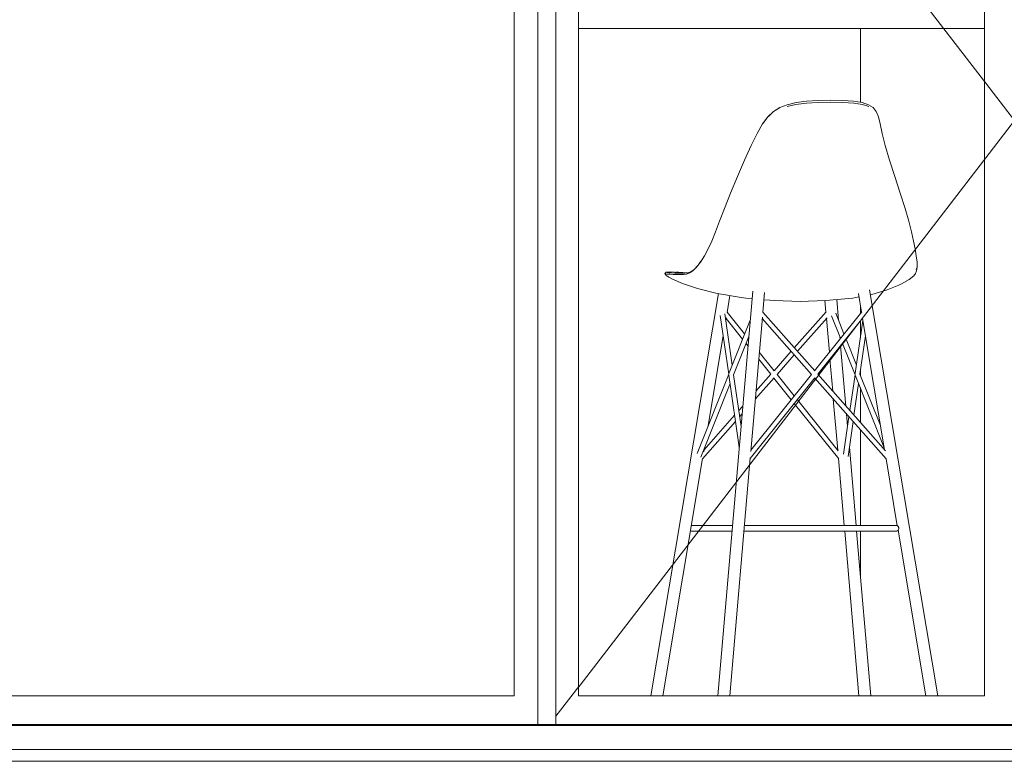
# Model space of a CAD drawing. Header units: millimetres. Extents: x -30280 to 309309, y -17460 to 4378.
# Tile 657 of 1056: x 197459 to 199112, y -9870 to -8625. Entities that reach past the tile are written whole.
import ezdxf

# ---------------------------------------------------------------- set-up
doc = ezdxf.new("R2010")
doc.units = ezdxf.units.MM
doc.header["$MEASUREMENT"] = 0
doc.linetypes.add('Wipeout_Contour', pattern=[1000, 0, -1000])
for name, color, linetype in [('10_ESTR_Fotjats', 7, 'Continuous'), ('14_PAV_Paviment existent', 7, 'Continuous'), ('Nuevo_08_E_Envans secs', 7, 'Continuous'), ('Nuevo_09_EI_Mobiliari general', 7, 'Continuous'), ('Nuevo_Puertas Archicad', 7, 'Continuous'), ('Nuevo_Ventanas Archicad', 7, 'Continuous'), ('Ventanas Archicad', 7, 'Continuous')]:
    doc.layers.add(name, color=color, linetype=linetype)
for name, color, linetype, lineweight in [('10_ESTR_Fotjats_Pluma_Nº__1', 7, 'Continuous', 5), ('14_PAV_Paviment existent_Pluma_Nº__29', 7, 'Continuous', 20), ('Nuevo_08_E_Envans secs_Pluma_Nº__47', 7, 'Continuous', 20), ('Nuevo_09_EI_Mobiliari general_Pluma_Nº__1', 7, 'Continuous', 5), ('Nuevo_Ventanas Archicad_Pluma_Nº__1', 7, 'Continuous', 5), ('Ventanas Archicad_Pluma_Nº__1', 7, 'Continuous', 5)]:
    doc.layers.add(name, color=color, linetype=linetype, lineweight=lineweight)
doc.layers.add('Nuevo_Puertas Archicad_Pluma_Nº__3', color=7, linetype='Continuous', lineweight=5, true_color=0xa4a4a4)

# ---------------------------------------------------------------- blocks, each defined once
blk = doc.blocks.new('Elem Sección_52_5', base_point=(181934.4, -13460))
at = {"layer": '10_ESTR_Fotjats_Pluma_Nº__1', "color": 7, "linetype": 'Continuous', "lineweight": 5}
for p, q in [((211190.4, -9850), (173577.4, -9850)), ((211190.4, -9870), (173577.4, -9870))]:
    blk.add_line(p, q, dxfattribs=at)
blk = doc.blocks.new('Elem Sección_76_5', base_point=(181934.4, -13460))
at = {"layer": 'Ventanas Archicad_Pluma_Nº__1', "color": 7, "linetype": 'Continuous', "lineweight": 5}
for p, q in [((198920.8, -8810), (198920.8, -8640)), ((198945.8, -8785), (198945.8, -8640)), ((199079.4, -8785), (198945.8, -8785)), ((199079.4, -8810), (198920.8, -8810)), ((198935.6, -8910), (199079.4, -8910)), ((198920.8, -9284), (198920.8, -9076.6)), ((198920.8, -9473.9), (198920.8, -9403.1)), ((198920.8, -9710), (198920.8, -9483.9)), ((198972.3, -9710), (198920.8, -9710)), ((199079.4, -9710), (198992.2, -9710))]:
    blk.add_line(p, q, dxfattribs=at)
blk = doc.blocks.new('Elem Sección_203_5', base_point=(181934.4, -13460))
at = {"color": 254, "linetype": 'Wipeout_Contour', "lineweight": 0, "ltscale": 794168.257731}
blk.add_wipeout([(198329.4, -9808), (198359.4, -9808), (198359.4, -7790), (198329.4, -7790)], dxfattribs=at).dxf.layer = 'Nuevo_Puertas Archicad'
at = {"color": 254, "linetype": 'Wipeout_Contour', "lineweight": 0, "ltscale": 800442.05586}
blk.add_wipeout([(199899.4, -9808), (199929.4, -9808), (199929.4, -7790), (199899.4, -7790)], dxfattribs=at).dxf.layer = 'Nuevo_Puertas Archicad'
at = {"color": 254, "linetype": 'Wipeout_Contour', "lineweight": 0, "ltscale": 797403.312985}
blk.add_wipeout([(199129.4, -9760), (199179.4, -9760), (199179.4, -7828), (199129.4, -7828)], dxfattribs=at).dxf.layer = 'Nuevo_Puertas Archicad'
at = {"color": 254, "linetype": 'Wipeout_Contour', "lineweight": 0, "ltscale": 1195688.183777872}
blk.add_wipeout([(199899.4, -7790), (199929.4, -7790), (199929.4, -7760), (198329.4, -7760), (198329.4, -7790), (198359.4, -7790)], dxfattribs=at).dxf.layer = 'Nuevo_Puertas Archicad'
at = {"color": 254, "linetype": 'Wipeout_Contour', "lineweight": 0, "ltscale": 794302.382741}
blk.add_wipeout([(198397.4, -7828), (198359.4, -7828), (198359.4, -9760), (198397.4, -9760)], dxfattribs=at).dxf.layer = 'Nuevo_Puertas Archicad'
at = {"color": 254, "linetype": 'Wipeout_Contour', "lineweight": 0, "ltscale": 800304.46251}
blk.add_wipeout([(199861.4, -9760), (199899.4, -9760), (199899.4, -7828), (199861.4, -7828)], dxfattribs=at).dxf.layer = 'Nuevo_Puertas Archicad'
at = {"layer": 'Nuevo_Puertas Archicad_Pluma_Nº__3', "color": 253, "linetype": 'Continuous', "lineweight": 5, "true_color": 0xa4a4a4}
for p, q in [((199896.6, -7760), (198329.4, -7760)), ((199929.4, -7760), (199896.6, -7760)), ((199929.4, -7790), (199929.4, -7760)), ((199929.4, -9808), (199929.4, -7790))]:
    blk.add_line(p, q, dxfattribs=at)
at = {"color": 254, "linetype": 'Wipeout_Contour', "lineweight": 0, "ltscale": 1198016.671223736}
blk.add_wipeout([(199899.4, -7790), (199129.4, -7790), (199129.4, -7828), (199179.4, -7828), (199861.4, -7828), (199899.4, -7828)], dxfattribs=at).dxf.layer = 'Nuevo_Puertas Archicad'
at = {"color": 254, "linetype": 'Wipeout_Contour', "lineweight": 0, "ltscale": 1198534.692102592}
blk.add_wipeout([(199179.4, -9760), (199129.4, -9760), (199129.4, -9808), (199899.4, -9808), (199899.4, -9760), (199861.4, -9760)], dxfattribs=at).dxf.layer = 'Nuevo_Puertas Archicad'
at = {"layer": 'Nuevo_Puertas Archicad_Pluma_Nº__3', "color": 253, "linetype": 'Continuous', "lineweight": 5, "true_color": 0xa4a4a4}
blk.add_line((199899.4, -7790), (199899.4, -9808), dxfattribs=at)
at = {"color": 254, "linetype": 'Wipeout_Contour', "lineweight": 0, "ltscale": 797203.510063}
blk.add_wipeout([(199129.4, -9760), (199129.4, -7828), (199079.4, -7828), (199079.4, -9760)], dxfattribs=at).dxf.layer = 'Nuevo_Puertas Archicad'
at = {"color": 254, "linetype": 'Wipeout_Contour', "lineweight": 0, "ltscale": 798865.875794}
blk.add_wipeout([(199861.4, -9760), (199861.4, -7828), (199179.4, -7828), (199179.4, -9760)], dxfattribs=at).dxf.layer = 'Nuevo_Puertas Archicad'
at = {"layer": 'Nuevo_Puertas Archicad_Pluma_Nº__3', "color": 253, "linetype": 'Continuous', "lineweight": 5, "true_color": 0xa4a4a4}
for p, q in [((199179.4, -7828), (199179.4, -9760)), ((199861.4, -7828), (199179.4, -7828)), ((199861.4, -9760), (199861.4, -7828)), ((199179.4, -9760), (199861.4, -9760))]:
    blk.add_line(p, q, dxfattribs=at)
at = {"color": 254, "linetype": 'Wipeout_Contour', "lineweight": 0, "ltscale": 1193376.275167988}
blk.add_wipeout([(199129.4, -7790), (198359.4, -7790), (198359.4, -7828), (198397.4, -7828), (199079.4, -7828), (199129.4, -7828)], dxfattribs=at).dxf.layer = 'Nuevo_Puertas Archicad'
at = {"color": 254, "linetype": 'Wipeout_Contour', "lineweight": 0, "ltscale": 1193896.309378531}
blk.add_wipeout([(198359.4, -9808), (199129.4, -9808), (199129.4, -9760), (199079.4, -9760), (198397.4, -9760), (198359.4, -9760)], dxfattribs=at).dxf.layer = 'Nuevo_Puertas Archicad'
at = {"layer": 'Nuevo_Puertas Archicad_Pluma_Nº__3', "color": 253, "linetype": 'Continuous', "lineweight": 5, "true_color": 0xa4a4a4}
for p, q in [((198359.4, -9808), (198359.4, -7790)), ((198359.4, -7790), (199899.4, -7790)), ((199129.4, -7790), (199129.4, -9808)), ((199899.4, -7793.6), (199129.4, -8794)), ((199899.4, -9794.4), (199129.4, -8794))]:
    blk.add_line(p, q, dxfattribs=at)
at = {"color": 254, "linetype": 'Wipeout_Contour', "lineweight": 0, "ltscale": 795740.958123}
blk.add_wipeout([(198397.4, -9760), (199079.4, -9760), (199079.4, -7828), (198397.4, -7828)], dxfattribs=at).dxf.layer = 'Nuevo_Puertas Archicad'
at = {"layer": 'Nuevo_Puertas Archicad_Pluma_Nº__3', "color": 253, "linetype": 'Continuous', "lineweight": 5, "true_color": 0xa4a4a4}
for p, q in [((198359.4, -7793.6), (199129.4, -8794)), ((198397.4, -9760), (198397.4, -7828)), ((198397.4, -7828), (199079.4, -7828)), ((199079.4, -7828), (199079.4, -9760)), ((198359.4, -9794.4), (199129.4, -8794)), ((199079.4, -9760), (198397.4, -9760))]:
    blk.add_line(p, q, dxfattribs=at)
blk = doc.blocks.new('Elem Sección_204_5', base_point=(181934.4, -13460))
at = {"layer": 'Nuevo_09_EI_Mobiliari general_Pluma_Nº__1', "color": 7, "linetype": 'Continuous', "lineweight": 5}
for p, q in [((196070.3, -8640), (198289.4, -8640)), ((198397.4, -8640), (199079.4, -8640))]:
    blk.add_line(p, q, dxfattribs=at)
blk = doc.blocks.new('Elem Sección_207_5', base_point=(181934.4, -13460))
at = {"layer": 'Nuevo_09_EI_Mobiliari general_Pluma_Nº__1', "color": 7, "linetype": 'Continuous', "lineweight": 5}
for p, q in [((198762.8, -8764.2), (198780.1, -8761.8)), ((198780.1, -8761.8), (198800, -8760.4)), ((198800, -8760.4), (198820.9, -8760)), ((198820.9, -8760), (198841.2, -8760.4)), ((198841.2, -8760.4), (198859.3, -8761.8)), ((198859.3, -8761.8), (198873.6, -8764.2)), ((198725, -8779.3), (198735.6, -8772.6)), ((198734.9, -8772.9), (198725, -8779.2)), ((198735.6, -8772.6), (198734.9, -8772.9)), ((198735.6, -8772.6), (198748, -8767.7)), ((198748, -8767.7), (198762.8, -8764.2)), ((198748, -8770.7), (198762.7, -8767.4)), ((198780.1, -8765.2), (198762.7, -8767.4)), ((198800.2, -8763.8), (198780.1, -8765.2)), ((198821.2, -8763.4), (198800.2, -8763.8)), ((198821.2, -8763.4), (198841.6, -8763.8)), ((198841.6, -8763.8), (198859.8, -8765.2)), ((198859.8, -8765.2), (198874.2, -8767.4)), ((198873.6, -8764.2), (198884.4, -8767.7)), ((198874.2, -8767.4), (198884.9, -8770.7)), ((198884.4, -8767.7), (198892.1, -8772.6)), ((198892.1, -8772.6), (198897.4, -8779.3)), ((198706.7, -8800), (198715.6, -8788.2)), ((198715.6, -8788.2), (198707.8, -8798.6)), ((198725, -8779.3), (198715.6, -8788.2)), ((198715.6, -8788.2), (198716.3, -8787.4)), ((198716.3, -8787.4), (198725, -8779.2)), ((198897.4, -8779.3), (198901, -8788.2)), ((198901, -8788.2), (198904, -8800)), ((198697.5, -8815.8), (198706.7, -8800)), ((198707.8, -8798.6), (198706.7, -8800)), ((198707.8, -8798.6), (198709.8, -8796)), ((198904, -8800), (198907.4, -8815.8)), ((198687.5, -8835.9), (198697.5, -8815.8)), ((198907.4, -8815.8), (198912.2, -8835.9)), ((198676.2, -8860.8), (198687.5, -8835.9)), ((198912.2, -8835.9), (198919.7, -8860.8)), ((198664.3, -8888.3), (198676.2, -8860.8)), ((198919.7, -8860.8), (198928.5, -8888.3)), ((198652.8, -8916.1), (198664.3, -8888.3)), ((198928.5, -8888.3), (198937.6, -8916.1)), ((198642.5, -8941.8), (198652.8, -8916.1)), ((198937.6, -8916.1), (198945.9, -8941.8)), ((198634.2, -8963.3), (198642.5, -8941.8)), ((198945.9, -8941.8), (198952.2, -8963.3)), ((198627.3, -8981.3), (198634.2, -8963.3)), ((198952.2, -8963.3), (198956.8, -8981.3)), ((198621.2, -8996.5), (198627.3, -8981.3)), ((198956.8, -8981.3), (198960.2, -8996.5)), ((198608.9, -9021.5), (198615.3, -9009.7)), ((198615.3, -9009.7), (198621.2, -8996.5)), ((198960.2, -8996.5), (198962.7, -9009.7)), ((198962.7, -9009.7), (198964.7, -9021.5)), ((198602.3, -9031.8), (198608.9, -9021.5)), ((198964.7, -9021.5), (198965.9, -9031.8)), ((198589.7, -9046.4), (198595.8, -9040.2)), ((198591.8, -9044.1), (198597.8, -9037.7)), ((198595.8, -9040.2), (198602.3, -9031.8)), ((198598.3, -9037.1), (198603.2, -9030.4)), ((198966.1, -9040.2), (198964.3, -9044.5)), ((198965.1, -9046.4), (198966.1, -9040.2)), ((198965.9, -9031.8), (198966.1, -9040.2)), ((198542.5, -9051), (198545, -9048.8)), ((198542.5, -9051), (198545.4, -9054.7)), ((198542.5, -9051), (198542.6, -9051.1)), ((198542.6, -9051.1), (198543.9, -9051.5)), ((198546.6, -9052), (198543.9, -9051.5)), ((198552.7, -9048), (198545, -9048.8)), ((198545.2, -9048.8), (198545, -9048.8)), ((198545.2, -9048.8), (198546.6, -9049.2)), ((198555.1, -9060.4), (198545.4, -9054.7)), ((198549.3, -9049.7), (198546.6, -9049.2)), ((198551, -9052.3), (198546.6, -9052)), ((198546.9, -9055.7), (198546.6, -9055.4)), ((198549.3, -9057.2), (198546.9, -9055.7)), ((198553.7, -9050.1), (198549.3, -9049.7)), ((198549.3, -9057.2), (198550.2, -9057.5)), ((198556.5, -9052.5), (198551, -9052.3)), ((198565.6, -9049.1), (198552.7, -9048)), ((198559.1, -9050.3), (198553.7, -9050.1)), ((198562.5, -9052.6), (198556.5, -9052.5)), ((198557.6, -9049.9), (198561.3, -9050.4)), ((198559.1, -9050.3), (198565.1, -9050.4)), ((198565.4, -9048.9), (198560.8, -9048.7)), ((198562.5, -9052.6), (198568.5, -9052.6)), ((198571, -9050.5), (198565.1, -9050.4)), ((198580, -9050.1), (198565.4, -9048.9)), ((198573.9, -9052.6), (198568.5, -9052.6)), ((198576.3, -9050.6), (198571, -9050.5)), ((198579.1, -9052), (198573.9, -9052.6)), ((198581.3, -9049.9), (198576.3, -9050.6)), ((198579.1, -9052), (198586.4, -9048)), ((198584.2, -9050.2), (198579.1, -9052)), ((198581.3, -9049.9), (198586.4, -9048)), ((198589.7, -9046.4), (198584.2, -9050.2)), ((198591.8, -9044.1), (198586.4, -9048)), ((198960.6, -9054.7), (198952.9, -9060.9)), ((198963.1, -9050.9), (198960.6, -9054.7)), ((198965.1, -9046.4), (198963.1, -9050.9)), ((198555.1, -9060.4), (198572.4, -9067.9)), ((198597.5, -9076.2), (198572.4, -9067.9)), ((198597.5, -9076.2), (198630.4, -9084.4)), ((198935.3, -9070.6), (198915.8, -9078.7)), ((198935.3, -9070.6), (198939.6, -9068.4)), ((198952.9, -9060.9), (198939.6, -9068.4)), ((198519.2, -9760), (198632.4, -9084.7)), ((198630.4, -9084.4), (198637.4, -9085.6)), ((198631.6, -9760), (198690, -9080.6)), ((198670.9, -9091.4), (198637.4, -9085.6)), ((198647, -9116.7), (198651.8, -9088.1)), ((198670.9, -9091.4), (198678.6, -9092.4)), ((198688.9, -9093.3), (198678.6, -9092.4)), ((198706.9, -9116.1), (198709.8, -9082.9)), ((198858.2, -9092.2), (198851.7, -9093)), ((198858.2, -9092.2), (198868.4, -9090.3)), ((198872.7, -9116), (198867.4, -9084.5)), ((199000.6, -9760), (198886.4, -9078.5)), ((198887.8, -9086.6), (198890.2, -9086.2)), ((198890.2, -9086.2), (198915.8, -9078.7)), ((198718.8, -9095.9), (198708.7, -9095)), ((198727, -9096.6), (198718.8, -9095.9)), ((198769.9, -9097.8), (198727, -9096.6)), ((198769.9, -9097.8), (198812.5, -9096.6)), ((198812.9, -9115.8), (198811.2, -9096.6)), ((198812.5, -9096.6), (198851.7, -9093)), ((198834, -9129.2), (198831.1, -9094.9)), ((198649.7, -9219.9), (198635.4, -9121.3)), ((198655.6, -9205), (198643.1, -9118.6)), ((198644.8, -9130), (198645.7, -9124.7)), ((198676.5, -9152.6), (198647.1, -9116)), ((198686.8, -9349.9), (198706.2, -9124.1)), ((198794.3, -9214.5), (198706.9, -9115.8)), ((198759.9, -9175.7), (198813.1, -9115.5)), ((198765.3, -9181.7), (198814.8, -9125.7)), ((198793.9, -9214.2), (198873, -9115.6)), ((198799.3, -9220.2), (198875.1, -9125.7)), ((198837.6, -9159.7), (198822.6, -9122.2)), ((198843.3, -9152.6), (198829.5, -9117.7)), ((198673.1, -9161.1), (198645.4, -9126.5)), ((198650.5, -9217.8), (198685.8, -9129.2)), ((198788.9, -9220.5), (198706, -9126.8)), ((198818.7, -9183.3), (198813.8, -9126.8)), ((198862.2, -9218.8), (198875.1, -9130)), ((198911.4, -9347.1), (198874.5, -9126.5)), ((198615.2, -9306.5), (198640.4, -9155.9)), ((198657.9, -9220.9), (198683.5, -9156.7)), ((198836.7, -9160.8), (198836.4, -9156.7)), ((198870.1, -9219.9), (198879.4, -9155.9)), ((198682.1, -9172.3), (198678.8, -9168.3)), ((198683.1, -9160.8), (198682.2, -9159.7)), ((198846.4, -9273.5), (198837.7, -9172.3)), ((198861.9, -9220.9), (198841, -9168.3)), ((198864.2, -9205), (198846.7, -9161.1)), ((198726.2, -9214.5), (198701.1, -9183.3)), ((198725.9, -9214.2), (198754.6, -9181.7)), ((198730.9, -9220.5), (198759.9, -9187.7)), ((198720.6, -9220.3), (198700.2, -9194.8)), ((198824.3, -9248.5), (198819.7, -9194.8)), ((198596.6, -9353.3), (198649.7, -9219.9)), ((198667.5, -9342.7), (198650, -9221.9)), ((198670.5, -9307.7), (198657.9, -9220.9)), ((198687, -9347.4), (198788.9, -9220.5)), ((198695.5, -9248.5), (198720.5, -9220.2)), ((198759.9, -9256.5), (198731, -9220.5)), ((198912.8, -9348.6), (198799.3, -9220.2)), ((198853.2, -9281.2), (198861.9, -9220.9)), ((198910.9, -9343.8), (198862.7, -9222.9)), ((198904.6, -9306.5), (198870.1, -9219.9)), ((198602.8, -9359.3), (198652, -9235.7)), ((198685.8, -9361.7), (198794.5, -9226.2)), ((198694.4, -9261.9), (198725.9, -9226.2)), ((198754.8, -9262.9), (198725.6, -9226.6)), ((198914.2, -9362.3), (198794.2, -9226.6)), ((198860.1, -9289), (198867.8, -9235.7)), ((198666.6, -9281.2), (198673.4, -9273.5)), ((198834.4, -9362.2), (198759.9, -9269.3)), ((198833.7, -9348.5), (198765, -9262.9)), ((198832.8, -9347.4), (198825.4, -9261.9)), ((198608.4, -9347.1), (198659.7, -9289)), ((198668.1, -9291.6), (198672.3, -9286.9)), ((198849.4, -9307.7), (198847.6, -9286.9)), ((198605.9, -9362), (198661.2, -9299.4)), ((198842.6, -9354.5), (198851.7, -9291.6)), ((198850.1, -9358.2), (198858.6, -9299.4)), ((198607.8, -9350.6), (198608.9, -9343.8)), ((198863.6, -9473.9), (198852.4, -9342.7)), ((198539.2, -9760), (198606, -9361.5)), ((198651.6, -9760), (198685.9, -9360.7)), ((198843.7, -9473.9), (198834, -9361.7)), ((198932.8, -9474.5), (198913.9, -9362)), ((198585.6, -9483.1), (198585.7, -9483.2)), ((198585.7, -9483.2), (198586.5, -9483.6)), ((198586.5, -9483.6), (198587.4, -9483.8)), ((198587.4, -9473.9), (198587.1, -9474)), ((198588.2, -9473.9), (198587.4, -9473.9)), ((198587.4, -9483.8), (198588.2, -9483.9)), ((198588.3, -9473.9), (198588.2, -9473.9)), ((198588.3, -9483.9), (198588.2, -9483.9)), ((198588.6, -9473.9), (198588.3, -9473.9)), ((198588.6, -9483.9), (198588.3, -9483.9)), ((198589, -9473.9), (198588.6, -9473.9)), ((198589, -9483.9), (198588.6, -9483.9)), ((198589.7, -9473.9), (198589, -9473.9)), ((198589.7, -9483.9), (198589, -9483.9)), ((198590.6, -9473.9), (198589.7, -9473.9)), ((198590.6, -9483.9), (198589.7, -9483.9)), ((198635.3, -9473.9), (198590.6, -9473.9)), ((198635.3, -9483.9), (198590.6, -9483.9)), ((198656.2, -9473.9), (198635.3, -9473.9)), ((198655.3, -9483.9), (198635.3, -9483.9)), ((198680, -9483.9), (198675.3, -9483.9)), ((198680, -9473.9), (198676.2, -9473.9)), ((198680.6, -9473.9), (198680, -9473.9)), ((198680.6, -9483.9), (198680, -9483.9)), ((198681.2, -9473.9), (198680.6, -9473.9)), ((198681.2, -9483.9), (198680.6, -9483.9)), ((198681.9, -9473.9), (198681.2, -9473.9)), ((198681.9, -9483.9), (198681.2, -9483.9)), ((198682.8, -9473.9), (198681.9, -9473.9)), ((198682.8, -9483.9), (198681.9, -9483.9)), ((198683.7, -9473.9), (198682.8, -9473.9)), ((198683.7, -9483.9), (198682.8, -9483.9)), ((198684.7, -9473.9), (198683.7, -9473.9)), ((198684.7, -9483.9), (198683.7, -9483.9)), ((198685.8, -9473.9), (198684.7, -9473.9)), ((198685.8, -9483.9), (198684.7, -9483.9)), ((198686.9, -9473.9), (198685.8, -9473.9)), ((198686.9, -9483.9), (198685.8, -9483.9)), ((198688.1, -9473.9), (198686.9, -9473.9)), ((198688.1, -9483.9), (198686.9, -9483.9)), ((198689.4, -9473.9), (198688.1, -9473.9)), ((198689.4, -9483.9), (198688.1, -9483.9)), ((198690.8, -9473.9), (198689.4, -9473.9)), ((198690.8, -9483.9), (198689.4, -9483.9)), ((198692.2, -9473.9), (198690.8, -9473.9)), ((198692.2, -9483.9), (198690.8, -9483.9)), ((198693.6, -9473.9), (198692.2, -9473.9)), ((198693.6, -9483.9), (198692.2, -9483.9)), ((198695.1, -9473.9), (198693.6, -9473.9)), ((198695.1, -9483.9), (198693.6, -9483.9)), ((198696.7, -9473.9), (198695.1, -9473.9)), ((198696.7, -9483.9), (198695.1, -9483.9)), ((198698.2, -9473.9), (198696.7, -9473.9)), ((198698.2, -9483.9), (198696.7, -9483.9)), ((198699.8, -9473.9), (198698.2, -9473.9)), ((198699.8, -9483.9), (198698.2, -9483.9)), ((198701.4, -9473.9), (198699.8, -9473.9)), ((198701.4, -9483.9), (198699.8, -9483.9)), ((198703, -9473.9), (198701.4, -9473.9)), ((198703, -9483.9), (198701.4, -9483.9)), ((198704.6, -9473.9), (198703, -9473.9)), ((198704.6, -9483.9), (198703, -9483.9)), ((198706.2, -9473.9), (198704.6, -9473.9)), ((198706.2, -9483.9), (198704.6, -9483.9)), ((198707.8, -9473.9), (198706.2, -9473.9)), ((198707.8, -9483.9), (198706.2, -9483.9)), ((198709.4, -9473.9), (198707.8, -9473.9)), ((198709.4, -9483.9), (198707.8, -9483.9)), ((198710.9, -9473.9), (198709.4, -9473.9)), ((198710.9, -9483.9), (198709.4, -9483.9)), ((198913.4, -9473.9), (198710.9, -9473.9)), ((198913.4, -9483.9), (198710.9, -9483.9)), ((198868.3, -9760), (198844.5, -9483.9)), ((198888.2, -9760), (198864.5, -9483.9)), ((198914.9, -9473.9), (198913.4, -9473.9)), ((198914.9, -9483.9), (198913.4, -9483.9)), ((198916.4, -9473.9), (198914.9, -9473.9)), ((198916.4, -9483.9), (198914.9, -9483.9)), ((198917.8, -9473.9), (198916.4, -9473.9)), ((198917.8, -9483.9), (198916.4, -9483.9)), ((198919.2, -9473.9), (198917.8, -9473.9)), ((198919.2, -9483.9), (198917.8, -9483.9)), ((198920.5, -9473.9), (198919.2, -9473.9)), ((198920.5, -9483.9), (198919.2, -9483.9)), ((198921.8, -9473.9), (198920.5, -9473.9)), ((198921.8, -9483.9), (198920.5, -9483.9)), ((198922.9, -9473.9), (198921.8, -9473.9)), ((198922.9, -9483.9), (198921.8, -9483.9)), ((198924.1, -9473.9), (198922.9, -9473.9)), ((198924.1, -9483.9), (198922.9, -9483.9)), ((198925.1, -9473.9), (198924.1, -9473.9)), ((198925.1, -9483.9), (198924.1, -9483.9)), ((198926.1, -9473.9), (198925.1, -9473.9)), ((198926.1, -9483.9), (198925.1, -9483.9)), ((198926.9, -9473.9), (198926.1, -9473.9)), ((198926.9, -9483.9), (198926.1, -9483.9)), ((198927.7, -9473.9), (198926.9, -9473.9)), ((198927.7, -9483.9), (198926.9, -9483.9)), ((198928.4, -9473.9), (198927.7, -9473.9)), ((198928.4, -9483.9), (198927.7, -9483.9)), ((198929, -9473.9), (198928.4, -9473.9)), ((198929, -9483.9), (198928.4, -9483.9)), ((198929.5, -9473.9), (198929, -9473.9)), ((198929.5, -9483.9), (198929, -9483.9)), ((198929.9, -9473.9), (198929.5, -9473.9)), ((198929.9, -9483.9), (198929.5, -9483.9)), ((198930.1, -9473.9), (198929.9, -9473.9)), ((198930.1, -9483.9), (198929.9, -9483.9)), ((198930.3, -9473.9), (198930.1, -9473.9)), ((198930.3, -9483.9), (198930.1, -9483.9)), ((198930.4, -9473.9), (198930.3, -9473.9)), ((198930.4, -9483.9), (198930.3, -9483.9)), ((198930.4, -9473.9), (198931.2, -9473.9)), ((198931.2, -9483.8), (198930.4, -9483.9)), ((198931.3, -9473.9), (198932.1, -9474.2)), ((198932.1, -9483.6), (198931.3, -9483.8)), ((198932.1, -9474.2), (198932.9, -9474.5)), ((198932.9, -9483.2), (198932.1, -9483.6)), ((198932.9, -9474.5), (198933.6, -9475)), ((198933.6, -9482.7), (198932.9, -9483.2)), ((198933.6, -9475), (198934.2, -9475.6)), ((198934.2, -9482.1), (198933.6, -9482.7)), ((198980.6, -9760), (198934.1, -9482.2)), ((198934.2, -9475.6), (198934.7, -9476.4)), ((198934.7, -9481.4), (198934.2, -9482.1)), ((198934.7, -9476.4), (198935.1, -9477.2)), ((198935.1, -9480.6), (198934.7, -9481.4)), ((198935.1, -9477.2), (198935.3, -9478)), ((198935.3, -9479.7), (198935.1, -9480.6)), ((198935.3, -9478), (198935.4, -9478.9)), ((198935.4, -9478.9), (198935.3, -9479.7))]:
    blk.add_line(p, q, dxfattribs=at)
blk = doc.blocks.new('Elem Sección_208_5', base_point=(181934.4, -13460))
at = {"layer": 'Nuevo_09_EI_Mobiliari general_Pluma_Nº__1', "color": 7, "linetype": 'Continuous', "lineweight": 5}
for p, q in [((197888.5, -8764.2), (197902.9, -8761.8)), ((197902.9, -8761.8), (197921.2, -8760.4)), ((197921.2, -8760.4), (197941.6, -8760)), ((197941.6, -8760), (197962.7, -8760.4)), ((197962.7, -8760.4), (197982.6, -8761.8)), ((197982.6, -8761.8), (197999.9, -8764.2)), ((197864, -8779.3), (197869.5, -8772.6)), ((197869.5, -8772.6), (197877.5, -8767.7)), ((197877, -8770.7), (197887.9, -8767.4)), ((197877.5, -8767.7), (197888.5, -8764.2)), ((197887.9, -8767.4), (197902.4, -8765.2)), ((197902.4, -8765.2), (197920.8, -8763.8)), ((197920.8, -8763.8), (197941.4, -8763.4)), ((197962.5, -8763.8), (197941.4, -8763.4)), ((197982.6, -8765.2), (197962.5, -8763.8)), ((198000, -8767.4), (197982.6, -8765.2)), ((197999.9, -8764.2), (198014.7, -8767.7)), ((198000, -8767.4), (198014.7, -8770.7)), ((198014.7, -8767.7), (198027, -8772.6)), ((198027, -8772.6), (198027.6, -8772.9)), ((198027, -8772.6), (198037.5, -8779.3)), ((198037.4, -8779.2), (198027.6, -8772.9)), ((197857, -8800), (197860.2, -8788.2)), ((197864, -8779.3), (197860.2, -8788.2)), ((198037.4, -8779.2), (198046, -8787.4)), ((198037.5, -8779.3), (198046.7, -8788.2)), ((198046.7, -8788.2), (198046, -8787.4)), ((198046.7, -8788.2), (198055.5, -8800)), ((197853.4, -8815.8), (197857, -8800)), ((198055.5, -8800), (198064.5, -8815.8)), ((197848.3, -8835.9), (197853.4, -8815.8)), ((198064.5, -8815.8), (198074.4, -8835.9)), ((197840.7, -8860.8), (197848.3, -8835.9)), ((198074.4, -8835.9), (198085.7, -8860.8)), ((197831.7, -8888.3), (197840.7, -8860.8)), ((198085.7, -8860.8), (198097.5, -8888.3)), ((197822.4, -8916.1), (197831.7, -8888.3)), ((198097.5, -8888.3), (198109, -8916.1)), ((197814, -8941.8), (197822.4, -8916.1)), ((198109, -8916.1), (198119.3, -8941.8)), ((197807.6, -8963.3), (197814, -8941.8)), ((198119.3, -8941.8), (198127.6, -8963.3)), ((197802.9, -8981.3), (197807.6, -8963.3)), ((198127.6, -8963.3), (198134.5, -8981.3)), ((197799.4, -8996.5), (197802.9, -8981.3)), ((198134.5, -8981.3), (198140.5, -8996.5)), ((197794.6, -9021.5), (197796.8, -9009.7)), ((197796.8, -9009.7), (197799.4, -8996.5)), ((198140.5, -8996.5), (198146.4, -9009.7)), ((198146.4, -9009.7), (198152.6, -9021.5)), ((197793.3, -9031.8), (197794.6, -9021.5)), ((198152.6, -9021.5), (198159.1, -9031.8)), ((197792.8, -9040.2), (197793.3, -9031.8)), ((197793.2, -9043.9), (197792.8, -9040.2)), ((198158.9, -9031.5), (198159.9, -9033)), ((198159.1, -9031.8), (198165.4, -9040.2)), ((198165.4, -9040.2), (198161.7, -9043.9)), ((198164, -9038.4), (198169, -9043.9)), ((198168.9, -9043.9), (198165.4, -9040.2)), ((197760.5, -9760), (197788.3, -9592.7)), ((197780.5, -9760), (197808.1, -9593.8)), ((197865.9, -9760), (197880.7, -9593.8)), ((197885.9, -9760), (197900.7, -9593.8)), ((198111.8, -9760), (198096.8, -9592.7)), ((198131.7, -9760), (198116.8, -9592.7)), ((198237.1, -9760), (198216.6, -9636)), ((198217.1, -9760), (198216.6, -9756.6))]:
    blk.add_line(p, q, dxfattribs=at)
blk = doc.blocks.new('Elem Sección_213_5', base_point=(181934.4, -13460))
at = {"layer": 'Nuevo_09_EI_Mobiliari general_Pluma_Nº__1', "color": 7, "linetype": 'Continuous', "lineweight": 5}
for p, q in [((197480.6, -9059.8), (197481.1, -9055.7)), ((197480.6, -9069.4), (197480.6, -9059.8)), ((197481.1, -9055.7), (197482.7, -9051.8)), ((197482.7, -9051.8), (197484.6, -9049.5)), ((197482.7, -9061.5), (197485.2, -9058.2)), ((197484.6, -9047.9), (197484.6, -9049.5)), ((197486.1, -9047.9), (197484.6, -9047.9)), ((197484.6, -9049.5), (197485.2, -9048.6)), ((197485.2, -9048.6), (197486.1, -9047.9)), ((197485.2, -9058.2), (197488.6, -9055.7)), ((197486.1, -9047.9), (197488.6, -9046.1)), ((197488.6, -9046.1), (197492.4, -9044.5)), ((197488.6, -9055.7), (197492.4, -9054.1)), ((197492.4, -9044.5), (197496.6, -9043.9)), ((197492.4, -9054.1), (197496.6, -9053.5)), ((197496.6, -9043.9), (198216.6, -9043.9)), ((197496.6, -9053.5), (198216.6, -9053.5)), ((197496.6, -9061), (197496.6, -9059)), ((197496.6, -9059), (197536.6, -9059)), ((197536.6, -9059), (197546.6, -9059)), ((197546.6, -9060.1), (197546.6, -9058)), ((197546.6, -9058), (197594.2, -9058)), ((197594.2, -9060.1), (197594.2, -9058)), ((197594.2, -9059), (197628.3, -9059)), ((197628.3, -9060.1), (197628.3, -9058)), ((197628.3, -9058), (197676, -9058)), ((197676, -9060.1), (197676, -9058)), ((197676, -9059), (197710.1, -9059)), ((197710.1, -9060.1), (197710.1, -9058)), ((197710.1, -9058), (197757.8, -9058)), ((197757.8, -9060.1), (197757.8, -9058)), ((197757.8, -9059), (197791.8, -9059)), ((197791.8, -9060.1), (197791.8, -9058)), ((197791.8, -9058), (197839.5, -9058)), ((197839.5, -9060.1), (197839.5, -9058)), ((197839.5, -9059), (197873.6, -9059)), ((197873.6, -9060.1), (197873.6, -9058)), ((197873.6, -9058), (197921.3, -9058)), ((197921.3, -9060.1), (197921.3, -9058)), ((197921.3, -9059), (197955.3, -9059)), ((197955.3, -9060.1), (197955.3, -9058)), ((197955.3, -9058), (198003, -9058)), ((198003, -9060.1), (198003, -9058)), ((198003, -9059), (198037.1, -9059)), ((198037.1, -9060.1), (198037.1, -9058)), ((198037.1, -9058), (198084.8, -9058)), ((198084.8, -9060.1), (198084.8, -9058)), ((198084.8, -9059), (198118.9, -9059)), ((198118.9, -9060.1), (198118.9, -9058)), ((198118.9, -9058), (198166.6, -9058)), ((198166.6, -9060.1), (198166.6, -9058)), ((198166.6, -9059), (198176.6, -9059)), ((198216.6, -9059), (198176.6, -9059)), ((198216.6, -9043.9), (198220.7, -9044.5)), ((198216.6, -9053.5), (198220.7, -9054.1)), ((198216.6, -9061), (198216.6, -9059)), ((198220.7, -9044.5), (198224.6, -9046.1)), ((198220.7, -9054.1), (198224.6, -9055.7)), ((198224.6, -9046.1), (198227, -9047.9)), ((198224.6, -9055.7), (198227.9, -9058.2)), ((198228.6, -9047.9), (198227, -9047.9)), ((198227, -9047.9), (198227.9, -9048.6)), ((198227.9, -9048.6), (198228.6, -9049.5)), ((198227.9, -9058.2), (198230.4, -9061.5)), ((198228.6, -9049.5), (198228.6, -9047.9)), ((198228.6, -9049.5), (198230.4, -9051.8)), ((198230.4, -9051.8), (198232, -9055.7)), ((198232, -9055.7), (198232.6, -9059.8)), ((198232.6, -9069.4), (198232.6, -9059.8)), ((197480.6, -9069.4), (197481.1, -9065.3)), ((197480.6, -9115), (197480.6, -9069.4)), ((197481.1, -9065.3), (197482.7, -9061.5)), ((197496.6, -9062.2), (197496.6, -9061)), ((197496.6, -9085.7), (197496.6, -9062.2)), ((197546.6, -9062), (197546.6, -9060.1)), ((197546.6, -9085.3), (197546.6, -9062)), ((197594.2, -9062), (197594.2, -9060.1)), ((197594.2, -9085.3), (197594.2, -9062)), ((197628.3, -9062), (197628.3, -9060.1)), ((197628.3, -9085.3), (197628.3, -9062)), ((197676, -9062), (197676, -9060.1)), ((197676, -9085.3), (197676, -9062)), ((197710.1, -9062), (197710.1, -9060.1)), ((197710.1, -9085.3), (197710.1, -9062)), ((197757.8, -9062), (197757.8, -9060.1)), ((197757.8, -9085.3), (197757.8, -9062)), ((197791.8, -9062), (197791.8, -9060.1)), ((197791.8, -9085.3), (197791.8, -9062)), ((197839.5, -9062), (197839.5, -9060.1)), ((197839.5, -9085.3), (197839.5, -9062)), ((197873.6, -9062), (197873.6, -9060.1)), ((197873.6, -9085.3), (197873.6, -9062)), ((197921.3, -9062), (197921.3, -9060.1)), ((197921.3, -9085.3), (197921.3, -9062)), ((197955.3, -9062), (197955.3, -9060.1)), ((197955.3, -9085.3), (197955.3, -9062)), ((198003, -9062), (198003, -9060.1)), ((198003, -9085.3), (198003, -9062)), ((198037.1, -9062), (198037.1, -9060.1)), ((198037.1, -9085.3), (198037.1, -9062)), ((198084.8, -9062), (198084.8, -9060.1)), ((198084.8, -9085.3), (198084.8, -9062)), ((198118.9, -9062), (198118.9, -9060.1)), ((198118.9, -9085.3), (198118.9, -9062)), ((198166.6, -9062), (198166.6, -9060.1)), ((198166.6, -9085.3), (198166.6, -9062)), ((198216.6, -9062.2), (198216.6, -9061)), ((198216.6, -9085.7), (198216.6, -9062.2)), ((198230.4, -9061.5), (198232, -9065.3)), ((198232, -9065.3), (198232.6, -9069.4)), ((198232.6, -9069.4), (198232.6, -9115)), ((197496.6, -9190.2), (197496.6, -9085.7)), ((197536.6, -9190.2), (197536.6, -9085.7)), ((197536.6, -9085.7), (197546.6, -9085.7)), ((197546.6, -9086.5), (197546.6, -9085.3)), ((197546.6, -9086.5), (197594.2, -9086.5)), ((197546.6, -9086.5), (197546.6, -9189.9)), ((197594.2, -9086.5), (197594.2, -9085.3)), ((197594.2, -9085.7), (197628.3, -9085.7)), ((197594.2, -9086.5), (197594.2, -9189.9)), ((197628.3, -9086.5), (197628.3, -9085.3)), ((197628.3, -9086.5), (197676, -9086.5)), ((197628.3, -9086.5), (197628.3, -9189.9)), ((197676, -9086.5), (197676, -9085.3)), ((197676, -9085.7), (197710.1, -9085.7)), ((197676, -9086.5), (197676, -9189.9)), ((197710.1, -9086.5), (197710.1, -9085.3)), ((197710.1, -9086.5), (197757.8, -9086.5)), ((197710.1, -9086.5), (197710.1, -9189.9)), ((197757.8, -9086.5), (197757.8, -9085.3)), ((197757.8, -9085.7), (197791.8, -9085.7)), ((197757.8, -9086.5), (197757.8, -9189.9)), ((197791.8, -9086.5), (197791.8, -9085.3)), ((197791.8, -9086.5), (197839.5, -9086.5)), ((197791.8, -9086.5), (197791.8, -9189.9)), ((197839.5, -9086.5), (197839.5, -9085.3)), ((197839.5, -9085.7), (197873.6, -9085.7)), ((197839.5, -9086.5), (197839.5, -9189.9)), ((197873.6, -9086.5), (197873.6, -9085.3)), ((197873.6, -9086.5), (197921.3, -9086.5)), ((197873.6, -9086.5), (197873.6, -9189.9)), ((197921.3, -9086.5), (197921.3, -9085.3)), ((197921.3, -9085.7), (197955.3, -9085.7)), ((197921.3, -9086.5), (197921.3, -9189.9)), ((197955.3, -9086.5), (197955.3, -9085.3)), ((197955.3, -9086.5), (198003, -9086.5)), ((197955.3, -9086.5), (197955.3, -9189.9)), ((198003, -9086.5), (198003, -9085.3)), ((198003, -9085.7), (198037.1, -9085.7)), ((198003, -9086.5), (198003, -9189.9)), ((198037.1, -9086.5), (198037.1, -9085.3)), ((198037.1, -9086.5), (198084.8, -9086.5)), ((198037.1, -9086.5), (198037.1, -9189.9)), ((198084.8, -9086.5), (198084.8, -9085.3)), ((198084.8, -9085.7), (198118.9, -9085.7)), ((198084.8, -9086.5), (198084.8, -9189.9)), ((198118.9, -9086.5), (198118.9, -9085.3)), ((198118.9, -9086.5), (198166.6, -9086.5)), ((198118.9, -9086.5), (198118.9, -9189.9)), ((198166.6, -9086.5), (198166.6, -9085.3)), ((198166.6, -9085.7), (198176.6, -9085.7)), ((198166.6, -9086.5), (198166.6, -9189.9)), ((198176.6, -9190.2), (198176.6, -9085.7)), ((198216.6, -9190.2), (198216.6, -9085.7)), ((197480.6, -9177.6), (197480.6, -9115)), ((198232.6, -9177.6), (198232.6, -9115)), ((197480.6, -9298.7), (197480.6, -9177.6)), ((197496.6, -9262.9), (197496.6, -9190.2)), ((197536.6, -9262.9), (197536.6, -9190.2)), ((197546.6, -9189.9), (197546.6, -9331.8)), ((197594.2, -9189.9), (197594.2, -9331.8)), ((197628.3, -9189.9), (197628.3, -9331.8)), ((197676, -9189.9), (197676, -9331.8)), ((197710.1, -9189.9), (197710.1, -9331.8)), ((197757.8, -9189.9), (197757.8, -9331.8)), ((197791.8, -9189.9), (197791.8, -9331.8)), ((197839.5, -9189.9), (197839.5, -9331.8)), ((197873.6, -9189.9), (197873.6, -9331.8)), ((197921.3, -9189.9), (197921.3, -9331.8)), ((197955.3, -9189.9), (197955.3, -9331.8)), ((198003, -9189.9), (198003, -9331.8)), ((198037.1, -9189.9), (198037.1, -9331.8)), ((198084.8, -9189.9), (198084.8, -9331.8)), ((198118.9, -9189.9), (198118.9, -9331.8)), ((198166.6, -9189.9), (198166.6, -9331.8)), ((198176.6, -9262.9), (198176.6, -9190.2)), ((198216.6, -9262.9), (198216.6, -9190.2)), ((198232.6, -9298.7), (198232.6, -9177.6)), ((197496.6, -9333.3), (197496.6, -9262.9)), ((197536.6, -9333.3), (197536.6, -9262.9)), ((198176.6, -9333.3), (198176.6, -9262.9)), ((198216.6, -9333.3), (198216.6, -9262.9)), ((197480.6, -9412.9), (197480.6, -9298.7)), ((198232.6, -9412.9), (198232.6, -9298.7)), ((197496.6, -9400.9), (197496.6, -9333.3)), ((197536.6, -9400.9), (197536.6, -9333.3)), ((197546.6, -9331.8), (197546.6, -9462.9)), ((197594.2, -9331.8), (197594.2, -9462.9)), ((197628.3, -9331.8), (197628.3, -9462.9)), ((197676, -9331.8), (197676, -9462.9)), ((197710.1, -9331.8), (197710.1, -9462.9)), ((197757.8, -9331.8), (197757.8, -9462.9)), ((197791.8, -9331.8), (197791.8, -9462.9)), ((197839.5, -9331.8), (197839.5, -9462.9)), ((197873.6, -9331.8), (197873.6, -9462.9)), ((197921.3, -9331.8), (197921.3, -9462.9)), ((197955.3, -9331.8), (197955.3, -9462.9)), ((198003, -9331.8), (198003, -9462.9)), ((198037.1, -9331.8), (198037.1, -9462.9)), ((198084.8, -9331.8), (198084.8, -9462.9)), ((198118.9, -9331.8), (198118.9, -9462.9)), ((198166.6, -9331.8), (198166.6, -9462.9)), ((198176.6, -9400.9), (198176.6, -9333.3)), ((198216.6, -9400.9), (198216.6, -9333.3)), ((197496.6, -9464.9), (197496.6, -9400.9)), ((197536.6, -9464.9), (197536.6, -9400.9)), ((198176.6, -9464.9), (198176.6, -9400.9)), ((198216.6, -9464.9), (198216.6, -9400.9)), ((197480.6, -9465.3), (197480.6, -9412.9)), ((198232.6, -9465.3), (198232.6, -9412.9)), ((197480.6, -9465.3), (197480.6, -9503.5)), ((197496.6, -9524.7), (197496.6, -9464.9)), ((197536.6, -9524.7), (197536.6, -9464.9)), ((197546.6, -9462.9), (197546.6, -9579)), ((197594.2, -9462.9), (197594.2, -9579)), ((197628.3, -9462.9), (197628.3, -9579)), ((197676, -9462.9), (197676, -9579)), ((197710.1, -9462.9), (197710.1, -9579)), ((197757.8, -9462.9), (197757.8, -9579)), ((197791.8, -9462.9), (197791.8, -9579)), ((197839.5, -9462.9), (197839.5, -9579)), ((197873.6, -9462.9), (197873.6, -9579)), ((197921.3, -9462.9), (197921.3, -9579)), ((197955.3, -9462.9), (197955.3, -9579)), ((198003, -9462.9), (198003, -9579)), ((198037.1, -9462.9), (198037.1, -9579)), ((198084.8, -9462.9), (198084.8, -9579)), ((198118.9, -9462.9), (198118.9, -9579)), ((198166.6, -9462.9), (198166.6, -9579)), ((198176.6, -9524.7), (198176.6, -9464.9)), ((198216.6, -9524.7), (198216.6, -9464.9)), ((198232.6, -9503.5), (198232.6, -9465.3)), ((197480.6, -9503.5), (197480.6, -9516.2)), ((197480.6, -9503.5), (197481.1, -9507)), ((198232, -9507), (198232.6, -9503.5)), ((198232.6, -9503.5), (198232.6, -9516.2)), ((197480.6, -9516.2), (197480.6, -9572.7)), ((197492, -9516.2), (197480.6, -9516.2)), ((197481.1, -9507), (197482.7, -9510.2)), ((197482.7, -9510.2), (197485.2, -9512.9)), ((197484.6, -9515.2), (197484.6, -9512.2)), ((197484.6, -9515.2), (197486.7, -9513.9)), ((197484.6, -9515.2), (197489, -9515.2)), ((197485.2, -9512.9), (197488.6, -9515)), ((197488.6, -9515), (197492.4, -9516.4)), ((197492.4, -9516.4), (197496.6, -9516.8)), ((197536.6, -9516.8), (197546.6, -9516.8)), ((197594.2, -9516.8), (197628.3, -9516.8)), ((197676, -9516.8), (197710.1, -9516.8)), ((197757.8, -9516.8), (197791.8, -9516.8)), ((197839.5, -9516.8), (197873.6, -9516.8)), ((197921.3, -9516.8), (197955.3, -9516.8)), ((198003, -9516.8), (198037.1, -9516.8)), ((198084.8, -9516.8), (198118.9, -9516.8)), ((198166.6, -9516.8), (198176.6, -9516.8)), ((198216.6, -9516.8), (198220.7, -9516.4)), ((198220.7, -9516.4), (198224.6, -9515)), ((198232.6, -9516.2), (198221.1, -9516.2)), ((198228.6, -9515.2), (198224.1, -9515.2)), ((198224.6, -9515), (198227.9, -9512.9)), ((198228.6, -9515.2), (198226.4, -9513.9)), ((198227.9, -9512.9), (198230.4, -9510.2)), ((198228.6, -9515.2), (198228.6, -9512.2)), ((198230.4, -9510.2), (198232, -9507)), ((198232.6, -9516.2), (198232.6, -9572.7)), ((197496.6, -9579.7), (197496.6, -9524.7)), ((197536.6, -9579.7), (197536.6, -9524.7)), ((198176.6, -9579.7), (198176.6, -9524.7)), ((198216.6, -9579.7), (198216.6, -9524.7)), ((197536.6, -9571.8), (197546.6, -9571.8)), ((197594.2, -9571.8), (197628.3, -9571.8)), ((197676, -9571.8), (197710.1, -9571.8)), ((197757.8, -9571.8), (197791.8, -9571.8)), ((197839.5, -9571.8), (197873.6, -9571.8)), ((197921.3, -9571.8), (197955.3, -9571.8)), ((198003, -9571.8), (198037.1, -9571.8)), ((198084.8, -9571.8), (198118.9, -9571.8)), ((198166.6, -9571.8), (198176.6, -9571.8)), ((197496.6, -9572.7), (197480.6, -9572.7)), ((197496.6, -9629.4), (197496.6, -9579.7)), ((197536.6, -9580.8), (197536.6, -9579.7)), ((197536.6, -9592.7), (197536.6, -9580.8)), ((197546.6, -9581.3), (197546.6, -9579)), ((197546.6, -9579), (197594.2, -9579)), ((197546.6, -9593.8), (197546.6, -9581.3)), ((197594.2, -9581.3), (197594.2, -9579)), ((197594.2, -9593.8), (197594.2, -9581.3)), ((197628.3, -9581.3), (197628.3, -9579)), ((197628.3, -9579), (197676, -9579)), ((197628.3, -9593.8), (197628.3, -9581.3)), ((197676, -9581.3), (197676, -9579)), ((197676, -9593.8), (197676, -9581.3)), ((197710.1, -9581.3), (197710.1, -9579)), ((197710.1, -9579), (197757.8, -9579)), ((197710.1, -9593.8), (197710.1, -9581.3)), ((197757.8, -9581.3), (197757.8, -9579)), ((197757.8, -9593.8), (197757.8, -9581.3)), ((197791.8, -9581.3), (197791.8, -9579)), ((197791.8, -9579), (197839.5, -9579)), ((197791.8, -9593.8), (197791.8, -9581.3)), ((197839.5, -9581.3), (197839.5, -9579)), ((197839.5, -9593.8), (197839.5, -9581.3)), ((197873.6, -9581.3), (197873.6, -9579)), ((197873.6, -9579), (197921.3, -9579)), ((197873.6, -9593.8), (197873.6, -9581.3)), ((197921.3, -9581.3), (197921.3, -9579)), ((197921.3, -9593.8), (197921.3, -9581.3)), ((197955.3, -9581.3), (197955.3, -9579)), ((197955.3, -9579), (198003, -9579)), ((197955.3, -9593.8), (197955.3, -9581.3)), ((198003, -9581.3), (198003, -9579)), ((198003, -9593.8), (198003, -9581.3)), ((198037.1, -9581.3), (198037.1, -9579)), ((198037.1, -9579), (198084.8, -9579)), ((198037.1, -9593.8), (198037.1, -9581.3)), ((198084.8, -9581.3), (198084.8, -9579)), ((198084.8, -9593.8), (198084.8, -9581.3)), ((198118.9, -9581.3), (198118.9, -9579)), ((198118.9, -9579), (198166.6, -9579)), ((198118.9, -9593.8), (198118.9, -9581.3)), ((198166.6, -9581.3), (198166.6, -9579)), ((198166.6, -9593.8), (198166.6, -9581.3)), ((198176.6, -9580.8), (198176.6, -9579.7)), ((198176.6, -9592.7), (198176.6, -9580.8)), ((198232.6, -9572.7), (198216.6, -9572.7)), ((198216.6, -9629.4), (198216.6, -9579.7)), ((197536.6, -9629.4), (197536.6, -9592.7)), ((197536.6, -9592.7), (197546.6, -9592.7)), ((197546.6, -9593.8), (197594.2, -9593.8)), ((197594.2, -9592.7), (197628.3, -9592.7)), ((197628.3, -9593.8), (197676, -9593.8)), ((197676, -9592.7), (197710.1, -9592.7)), ((197710.1, -9593.8), (197757.8, -9593.8)), ((197757.8, -9592.7), (197791.8, -9592.7)), ((197791.8, -9593.8), (197839.5, -9593.8)), ((197839.5, -9592.7), (197873.6, -9592.7)), ((197873.6, -9593.8), (197921.3, -9593.8)), ((197921.3, -9592.7), (197955.3, -9592.7)), ((197955.3, -9593.8), (198003, -9593.8)), ((198003, -9592.7), (198037.1, -9592.7)), ((198037.1, -9593.8), (198084.8, -9593.8)), ((198084.8, -9592.7), (198118.9, -9592.7)), ((198118.9, -9593.8), (198166.6, -9593.8)), ((198166.6, -9592.7), (198176.6, -9592.7)), ((198176.6, -9629.4), (198176.6, -9592.7)), ((197496.6, -9636.4), (197496.6, -9629.4)), ((197496.6, -9641.4), (197496.6, -9636.4)), ((197536.6, -9636.4), (197536.6, -9629.4)), ((197536.6, -9641.4), (197536.6, -9636.4)), ((198176.6, -9636.4), (198176.6, -9629.4)), ((198176.6, -9641.4), (198176.6, -9636.4)), ((198216.6, -9636.4), (198216.6, -9629.4)), ((198216.6, -9641.4), (198216.6, -9636.4)), ((197496.6, -9646.5), (197496.6, -9641.4)), ((197496.6, -9726.4), (197496.6, -9646.5)), ((197536.6, -9646.5), (197536.6, -9641.4)), ((197536.6, -9726.4), (197536.6, -9646.5)), ((198176.6, -9646.5), (198176.6, -9641.4)), ((198176.6, -9726.4), (198176.6, -9646.5)), ((198216.6, -9646.5), (198216.6, -9641.4)), ((198216.6, -9726.4), (198216.6, -9646.5)), ((197496.6, -9744.8), (197496.6, -9726.4)), ((197536.6, -9744.8), (197536.6, -9726.4)), ((198176.6, -9744.8), (198176.6, -9726.4)), ((198216.6, -9744.8), (198216.6, -9726.4)), ((197496.6, -9760), (197496.6, -9744.8)), ((197536.6, -9760), (197536.6, -9744.8)), ((198176.6, -9760), (198176.6, -9744.8)), ((198216.6, -9760), (198216.6, -9744.8))]:
    blk.add_line(p, q, dxfattribs=at)
blk = doc.blocks.new('Elem Sección_344_5', base_point=(181934.4, -13460))
at = {"layer": 'Nuevo_08_E_Envans secs_Pluma_Nº__47', "color": 7, "linetype": 'Continuous', "lineweight": 20}
for p, q in [((198870.8, -7828), (198870.8, -8610)), ((198870.8, -8640), (198870.8, -8763.7)), ((198870.8, -9104.8), (198870.8, -9118.3)), ((198870.8, -9131.1), (198870.8, -9159.2)), ((198870.8, -9215), (198870.8, -9221.6)), ((198870.8, -9243.2), (198870.8, -9301.2)), ((198870.8, -9313.2), (198870.8, -9473.9)), ((198870.8, -9483.9), (198870.8, -9557.5))]:
    blk.add_line(p, q, dxfattribs=at)
blk = doc.blocks.new('Elem Sección_346_5', base_point=(181934.4, -13460))
at = {"color": 254, "linetype": 'Wipeout_Contour', "lineweight": 0, "ltscale": 794020.53446}
blk.add_wipeout([(198329.4, -7750), (198289.4, -7750), (198289.4, -9760), (198329.4, -9760)], dxfattribs=at).dxf.layer = 'Nuevo_Ventanas Archicad'
at = {"color": 254, "linetype": 'Wipeout_Contour', "lineweight": 0, "ltscale": 1181923.071220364}
blk.add_wipeout([(195159.5, -9760), (195159.5, -9808), (198329.4, -9808), (198329.4, -9760), (198289.4, -9760), (195199.5, -9760)], dxfattribs=at).dxf.layer = 'Nuevo_Ventanas Archicad'
at = {"layer": 'Nuevo_Ventanas Archicad_Pluma_Nº__1', "color": 7, "linetype": 'Continuous', "lineweight": 5}
for p, q in [((198329.4, -7750), (198329.4, -9760)), ((198329.4, -9760), (198329.4, -9808))]:
    blk.add_line(p, q, dxfattribs=at)
at = {"color": 254, "linetype": 'Wipeout_Contour', "lineweight": 0, "ltscale": 787766.848115}
blk.add_wipeout([(195199.5, -9760), (198289.4, -9760), (198289.4, -7750), (195199.5, -7750)], dxfattribs=at).dxf.layer = 'Nuevo_Ventanas Archicad'
at = {"layer": 'Nuevo_Ventanas Archicad_Pluma_Nº__1', "color": 7, "linetype": 'Continuous', "lineweight": 5}
for p, q in [((198289.4, -9760), (198289.4, -7750)), ((195199.5, -9760), (198289.4, -9760))]:
    blk.add_line(p, q, dxfattribs=at)
blk = doc.blocks.new('Elem Sección_475_5', base_point=(181934.4, -13460))
at = {"layer": '14_PAV_Paviment existent_Pluma_Nº__29', "color": 7, "linetype": 'Continuous', "lineweight": 20}
for p, q in [((200724.7, -9808), (174602.3, -9808)), ((200724.7, -9810), (174602.3, -9810))]:
    blk.add_line(p, q, dxfattribs=at)

msp = doc.modelspace()

# ---------------------------------------------------------------- block references
at = {"layer": '10_ESTR_Fotjats', "lineweight": 0}
msp.add_blockref('Elem Sección_52_5', (181934.4, -13460), dxfattribs=at)
at = {"layer": 'Nuevo_09_EI_Mobiliari general', "lineweight": 0}
for name in ['Elem Sección_208_5', 'Elem Sección_213_5']:
    msp.add_blockref(name, (181934.4, -13460), dxfattribs=at)
at = {"layer": 'Ventanas Archicad', "lineweight": 0}
msp.add_blockref('Elem Sección_76_5', (181934.4, -13460), dxfattribs=at)

# ---------------------------------------------------------------- next in the draw order: block references
at = {"layer": 'Nuevo_Puertas Archicad', "lineweight": 0}
msp.add_blockref('Elem Sección_203_5', (181934.4, -13460), dxfattribs=at)

# ---------------------------------------------------------------- next in the draw order: block references
at = {"layer": 'Nuevo_08_E_Envans secs', "lineweight": 0}
msp.add_blockref('Elem Sección_344_5', (181934.4, -13460), dxfattribs=at)
at = {"layer": 'Nuevo_09_EI_Mobiliari general', "lineweight": 0}
for name in ['Elem Sección_204_5', 'Elem Sección_207_5']:
    msp.add_blockref(name, (181934.4, -13460), dxfattribs=at)

# ---------------------------------------------------------------- next in the draw order: block references
at = {"layer": 'Nuevo_Ventanas Archicad', "lineweight": 0}
msp.add_blockref('Elem Sección_346_5', (181934.4, -13460), dxfattribs=at)

# ---------------------------------------------------------------- next in the draw order: block references
at = {"layer": '14_PAV_Paviment existent', "lineweight": 0}
msp.add_blockref('Elem Sección_475_5', (181934.4, -13460), dxfattribs=at)

doc.saveas('drawing.dxf')
